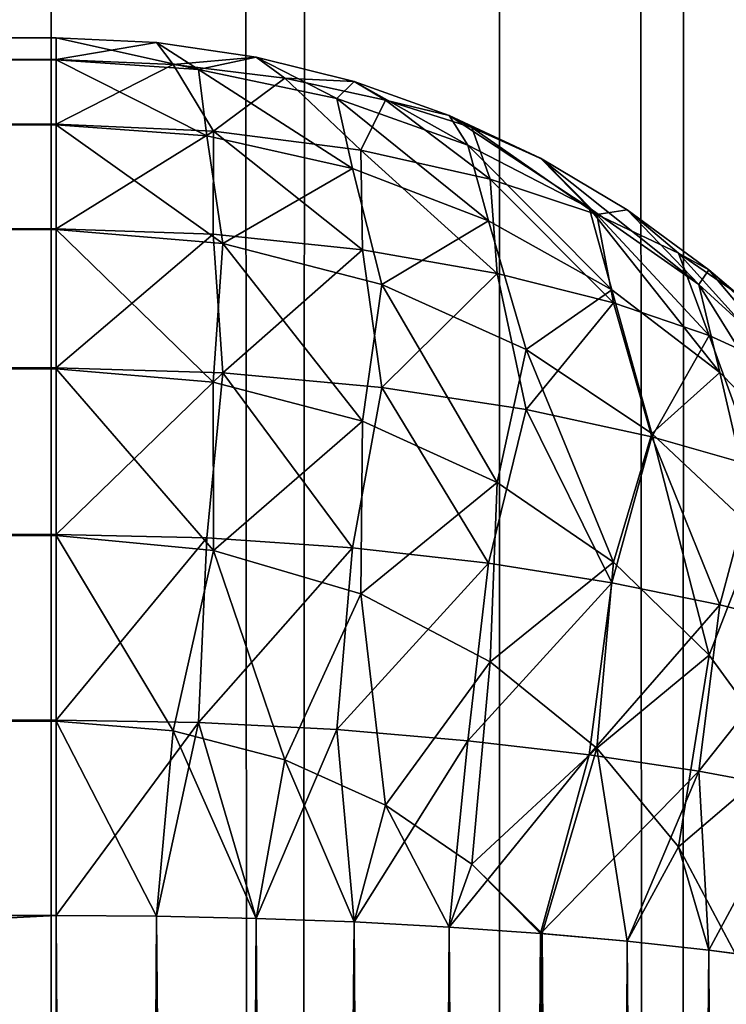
# Model space of a CAD drawing. Extents: x -265 to 265, y 0 to 1307.
# Tile 267 of 436: x 262.93 to 264.3, y 733.13 to 735.03. Entities that reach past the tile are written whole.
import ezdxf

# ---------------------------------------------------------------- set-up
doc = ezdxf.new("R2010")
doc.units = 0
doc.header["$LTSCALE"] = 65.185185
for name, color, linetype in [('174', 7, 'CONTINUOUS'), ('175', 7, 'CONTINUOUS'), ('179', 7, 'CONTINUOUS'), ('180', 7, 'CONTINUOUS'), ('181', 7, 'CONTINUOUS'), ('186', 7, 'CONTINUOUS'), ('187', 7, 'CONTINUOUS'), ('188', 7, 'CONTINUOUS'), ('191', 7, 'CONTINUOUS'), ('196', 7, 'CONTINUOUS'), ('39', 7, 'CONTINUOUS'), ('40', 7, 'CONTINUOUS')]:
    doc.layers.add(name, color=color, linetype=linetype)

msp = doc.modelspace()

# ---------------------------------------------------------------- linework, layer by layer
at = {"layer": '174', "color": 7, "linetype": 'CONTINUOUS'}
for points in [[(-263, 734.9574, 16.3217), (-263, 735, 16.7), (263, 734.9578, 16.3236), (-263, 734.9574, 16.3217)], [(263, 734.9578, 16.3236), (-263, 735, 16.7), (263, 735, 16.7), (263, 734.9578, 16.3236)], [(263, 734.8323, 15.9638), (-263, 734.9574, 16.3217), (263, 734.9578, 16.3236), (263, 734.8323, 15.9638)], [(-263, 734.8315, 15.9621), (-263, 734.9574, 16.3217), (263, 734.8323, 15.9638), (-263, 734.8315, 15.9621)], [(263, 734.6298, 15.641), (-263, 734.8315, 15.9621), (263, 734.8323, 15.9638), (263, 734.6298, 15.641)], [(-263, 734.6286, 15.6395), (-263, 734.8315, 15.9621), (263, 734.6298, 15.641), (-263, 734.6286, 15.6395)], [(263, 734.3605, 15.3714), (-263, 734.6286, 15.6395), (263, 734.6298, 15.641), (263, 734.3605, 15.3714)], [(-263, 734.359, 15.3702), (-263, 734.6286, 15.6395), (263, 734.3605, 15.3714), (-263, 734.359, 15.3702)], [(263, 734.0379, 15.1685), (-263, 734.359, 15.3702), (263, 734.3605, 15.3714), (263, 734.0379, 15.1685)], [(-263, 734.0362, 15.1677), (-263, 734.359, 15.3702), (263, 734.0379, 15.1685), (-263, 734.0362, 15.1677)], [(263, 733.6783, 15.0426), (-263, 734.0362, 15.1677), (263, 734.0379, 15.1685), (263, 733.6783, 15.0426)], [(-263, 733.6764, 15.0422), (-263, 734.0362, 15.1677), (263, 733.6783, 15.0426), (-263, 733.6764, 15.0422)], [(263, 733.3, 15), (-263, 733.6764, 15.0422), (263, 733.6783, 15.0426), (263, 733.3, 15)], [(-263, 733.3, 15), (-263, 733.6764, 15.0422), (263, 733.3, 15), (-263, 733.3, 15)]]:
    msp.add_3dface(points, dxfattribs=at)
at = {"layer": '175', "color": 7, "linetype": 'CONTINUOUS'}
for points in [[(-263, 733.3, 15), (263, 733.3, 15), (-263, 706.7, 15), (-263, 733.3, 15)], [(-263, 706.7, 15), (263, 733.3, 15), (263, 706.7, 15), (-263, 706.7, 15)]]:
    msp.add_3dface(points, dxfattribs=at)
at = {"layer": '179', "color": 7, "linetype": 'CONTINUOUS'}
for points in [[(-263, 706.7, 25), (263, 706.7, 25), (-263, 733.3, 25), (-263, 706.7, 25)], [(-263, 733.3, 25), (263, 706.7, 25), (263, 733.3, 25), (-263, 733.3, 25)]]:
    msp.add_3dface(points, dxfattribs=at)
at = {"layer": '180', "color": 7, "linetype": 'CONTINUOUS'}
for points in [[(-263, 735, 23.3), (-263, 734.9578, 23.6764), (263, 735, 23.3), (-263, 735, 23.3)], [(263, 735, 23.3), (-263, 734.9578, 23.6764), (263, 734.9574, 23.6783), (263, 735, 23.3)], [(-263, 734.9578, 23.6764), (-263, 734.8323, 24.0362), (263, 734.9574, 23.6783), (-263, 734.9578, 23.6764)], [(263, 734.9574, 23.6783), (-263, 734.8323, 24.0362), (263, 734.8315, 24.0379), (263, 734.9574, 23.6783)], [(-263, 734.8323, 24.0362), (-263, 734.6298, 24.359), (263, 734.8315, 24.0379), (-263, 734.8323, 24.0362)], [(263, 734.8315, 24.0379), (-263, 734.6298, 24.359), (263, 734.6286, 24.3605), (263, 734.8315, 24.0379)], [(-263, 734.6298, 24.359), (-263, 734.3605, 24.6286), (263, 734.6286, 24.3605), (-263, 734.6298, 24.359)], [(263, 734.6286, 24.3605), (-263, 734.3605, 24.6286), (263, 734.359, 24.6298), (263, 734.6286, 24.3605)], [(-263, 734.3605, 24.6286), (-263, 734.0379, 24.8315), (263, 734.359, 24.6298), (-263, 734.3605, 24.6286)], [(263, 734.359, 24.6298), (-263, 734.0379, 24.8315), (263, 734.0362, 24.8323), (263, 734.359, 24.6298)], [(-263, 734.0379, 24.8315), (-263, 733.6783, 24.9574), (263, 734.0362, 24.8323), (-263, 734.0379, 24.8315)], [(263, 734.0362, 24.8323), (-263, 733.6783, 24.9574), (263, 733.6764, 24.9578), (263, 734.0362, 24.8323)], [(-263, 733.6783, 24.9574), (-263, 733.3, 25), (263, 733.6764, 24.9578), (-263, 733.6783, 24.9574)], [(-263, 733.3, 25), (263, 733.3, 25), (263, 733.6764, 24.9578), (-263, 733.3, 25)]]:
    msp.add_3dface(points, dxfattribs=at)
at = {"layer": '181', "color": 7, "linetype": 'CONTINUOUS'}
for points in [[(263, 735, 16.7), (-263, 735, 16.7), (263, 735, 23.3), (263, 735, 16.7)], [(-263, 735, 16.7), (-263, 735, 23.3), (263, 735, 23.3), (-263, 735, 16.7)]]:
    msp.add_3dface(points, dxfattribs=at)
at = {"layer": '186', "color": 7, "linetype": 'CONTINUOUS'}
for points in [[(263, 733.3, 25), (263, 706.7, 25), (263.1946, 706.7014, 24.9905), (263, 733.3, 25)], [(263, 733.3, 25), (263.1946, 706.7014, 24.9905), (263.1946, 733.2986, 24.9905), (263, 733.3, 25)], [(263.1946, 706.7014, 24.9905), (263.3875, 706.7057, 24.9621), (263.1946, 733.2986, 24.9905), (263.1946, 706.7014, 24.9905)], [(263.1946, 733.2986, 24.9905), (263.3875, 706.7057, 24.9621), (263.3875, 733.2943, 24.9621), (263.1946, 733.2986, 24.9905)], [(263.3875, 706.7057, 24.9621), (263.5768, 706.7127, 24.915), (263.3875, 733.2943, 24.9621), (263.3875, 706.7057, 24.9621)], [(263.3875, 733.2943, 24.9621), (263.5768, 706.7127, 24.915), (263.5768, 733.2873, 24.915), (263.3875, 733.2943, 24.9621)], [(263.5768, 706.7127, 24.915), (263.7608, 706.7226, 24.8496), (263.5768, 733.2873, 24.915), (263.5768, 706.7127, 24.915)], [(263.5768, 733.2873, 24.915), (263.7608, 706.7226, 24.8496), (263.7608, 733.2774, 24.8496), (263.5768, 733.2873, 24.915)], [(263.7608, 706.7226, 24.8496), (263.9377, 706.735, 24.7666), (263.7608, 733.2774, 24.8496), (263.7608, 706.7226, 24.8496)], [(263.7608, 733.2774, 24.8496), (263.9377, 706.735, 24.7666), (263.9377, 733.265, 24.7666), (263.7608, 733.2774, 24.8496)], [(263.9377, 706.735, 24.7666), (264.1058, 706.75, 24.6665), (263.9377, 733.265, 24.7666), (263.9377, 706.735, 24.7666)], [(263.9377, 733.265, 24.7666), (264.1058, 706.75, 24.6665), (263.9409, 733.2647, 24.7649), (263.9377, 733.265, 24.7666)], [(263.9409, 733.2647, 24.7649), (264.1058, 706.75, 24.6665), (264.1058, 733.25, 24.6665), (263.9409, 733.2647, 24.7649)], [(264.1058, 706.75, 24.6665), (264.2635, 706.7674, 24.5503), (264.1058, 733.25, 24.6665), (264.1058, 706.75, 24.6665)], [(264.1058, 733.25, 24.6665), (264.2635, 706.7674, 24.5503), (264.2635, 733.2325, 24.5503), (264.1058, 733.25, 24.6665)], [(264.2635, 706.7674, 24.5503), (264.4093, 706.7871, 24.4191), (264.2635, 733.2325, 24.5503), (264.2635, 706.7674, 24.5503)], [(264.2635, 733.2325, 24.5503), (264.4093, 706.7871, 24.4191), (264.3149, 733.2261, 24.507), (264.2635, 733.2325, 24.5503)]]:
    msp.add_3dface(points, dxfattribs=at)
at = {"layer": '187', "color": 7, "linetype": 'CONTINUOUS'}
for points in [[(263, 735, 16.7), (263, 735, 23.3), (263.1946, 734.9905, 23.2986), (263, 735, 16.7)], [(263.1946, 734.9905, 16.7014), (263, 735, 16.7), (263.1946, 734.9905, 23.2986), (263.1946, 734.9905, 16.7014)], [(263.3875, 734.9621, 16.7057), (263.1946, 734.9905, 16.7014), (263.3875, 734.9621, 23.2943), (263.3875, 734.9621, 16.7057)], [(263.3875, 734.9621, 23.2943), (263.1946, 734.9905, 16.7014), (263.1946, 734.9905, 23.2986), (263.3875, 734.9621, 23.2943)], [(263.5768, 734.915, 16.7127), (263.3875, 734.9621, 16.7057), (263.5768, 734.915, 23.2873), (263.5768, 734.915, 16.7127)], [(263.5768, 734.915, 23.2873), (263.3875, 734.9621, 16.7057), (263.3875, 734.9621, 23.2943), (263.5768, 734.915, 23.2873)], [(263.7608, 734.8496, 16.7226), (263.5768, 734.915, 16.7127), (263.7608, 734.8496, 23.2774), (263.7608, 734.8496, 16.7226)], [(263.7608, 734.8496, 23.2774), (263.5768, 734.915, 16.7127), (263.5768, 734.915, 23.2873), (263.7608, 734.8496, 23.2774)], [(263.9377, 734.7666, 16.735), (263.7608, 734.8496, 16.7226), (263.9377, 734.7666, 23.265), (263.9377, 734.7666, 16.735)], [(263.9377, 734.7666, 23.265), (263.7608, 734.8496, 16.7226), (263.7608, 734.8496, 23.2774), (263.9377, 734.7666, 23.265)], [(263.9409, 734.7649, 16.7353), (263.9377, 734.7666, 16.735), (264.1058, 734.6665, 23.25), (263.9409, 734.7649, 16.7353)], [(264.1058, 734.6665, 23.25), (263.9377, 734.7666, 16.735), (263.9377, 734.7666, 23.265), (264.1058, 734.6665, 23.25)], [(264.1058, 734.6665, 16.75), (263.9409, 734.7649, 16.7353), (264.1058, 734.6665, 23.25), (264.1058, 734.6665, 16.75)], [(264.2635, 734.5503, 16.7675), (264.1058, 734.6665, 16.75), (264.2635, 734.5503, 23.2326), (264.2635, 734.5503, 16.7675)], [(264.2635, 734.5503, 23.2326), (264.1058, 734.6665, 16.75), (264.1058, 734.6665, 23.25), (264.2635, 734.5503, 23.2326)], [(264.3149, 734.507, 16.7739), (264.2635, 734.5503, 16.7675), (264.4093, 734.4191, 23.2129), (264.3149, 734.507, 16.7739)], [(264.4093, 734.4191, 23.2129), (264.2635, 734.5503, 16.7675), (264.2635, 734.5503, 23.2326), (264.4093, 734.4191, 23.2129)]]:
    msp.add_3dface(points, dxfattribs=at)
at = {"layer": '188', "color": 7, "linetype": 'CONTINUOUS'}
for points in [[(263, 706.7, 15), (263, 733.3, 15), (263.1946, 733.2986, 15.0095), (263, 706.7, 15)], [(263.1946, 706.7014, 15.0095), (263, 706.7, 15), (263.1946, 733.2986, 15.0095), (263.1946, 706.7014, 15.0095)], [(263.3875, 733.2943, 15.0379), (263.1946, 706.7014, 15.0095), (263.1946, 733.2986, 15.0095), (263.3875, 733.2943, 15.0379)], [(263.3875, 706.7057, 15.0379), (263.1946, 706.7014, 15.0095), (263.3875, 733.2943, 15.0379), (263.3875, 706.7057, 15.0379)], [(263.5768, 733.2873, 15.085), (263.3875, 706.7057, 15.0379), (263.3875, 733.2943, 15.0379), (263.5768, 733.2873, 15.085)], [(263.5768, 706.7127, 15.085), (263.3875, 706.7057, 15.0379), (263.5768, 733.2873, 15.085), (263.5768, 706.7127, 15.085)], [(263.7608, 733.2774, 15.1504), (263.5768, 706.7127, 15.085), (263.5768, 733.2873, 15.085), (263.7608, 733.2774, 15.1504)], [(263.7608, 706.7226, 15.1504), (263.5768, 706.7127, 15.085), (263.7608, 733.2774, 15.1504), (263.7608, 706.7226, 15.1504)], [(263.9377, 733.265, 15.2334), (263.7608, 706.7226, 15.1504), (263.7608, 733.2774, 15.1504), (263.9377, 733.265, 15.2334)], [(263.9377, 706.735, 15.2334), (263.7608, 706.7226, 15.1504), (263.9377, 733.265, 15.2334), (263.9377, 706.735, 15.2334)], [(264.1058, 733.25, 15.3335), (263.9377, 706.735, 15.2334), (263.9377, 733.265, 15.2334), (264.1058, 733.25, 15.3335)], [(263.9409, 706.7353, 15.2351), (263.9377, 706.735, 15.2334), (264.1058, 733.25, 15.3335), (263.9409, 706.7353, 15.2351)], [(264.1058, 706.75, 15.3335), (263.9409, 706.7353, 15.2351), (264.1058, 733.25, 15.3335), (264.1058, 706.75, 15.3335)], [(264.2635, 733.2326, 15.4497), (264.1058, 706.75, 15.3335), (264.1058, 733.25, 15.3335), (264.2635, 733.2326, 15.4497)], [(264.2635, 706.7675, 15.4497), (264.1058, 706.75, 15.3335), (264.2635, 733.2326, 15.4497), (264.2635, 706.7675, 15.4497)], [(264.4093, 733.2129, 15.5809), (264.2635, 706.7675, 15.4497), (264.2635, 733.2326, 15.4497), (264.4093, 733.2129, 15.5809)], [(264.3149, 706.7739, 15.493), (264.2635, 706.7675, 15.4497), (264.4093, 733.2129, 15.5809), (264.3149, 706.7739, 15.493)]]:
    msp.add_3dface(points, dxfattribs=at)
at = {"layer": '191', "color": 7, "linetype": 'CONTINUOUS'}
for points in [[(263, 734.9578, 16.3236), (263, 735, 16.7), (263.1946, 734.9905, 16.7014), (263, 734.9578, 16.3236)], [(263, 734.9578, 16.3236), (263.1946, 734.9905, 16.7014), (263.227, 734.9485, 16.3426), (263, 734.9578, 16.3236)], [(263.1946, 734.9905, 16.7014), (263.3875, 734.9621, 16.7057), (263.227, 734.9485, 16.3426), (263.1946, 734.9905, 16.7014)], [(263, 734.8323, 15.9638), (263, 734.9578, 16.3236), (263.227, 734.9485, 16.3426), (263, 734.8323, 15.9638)], [(263.3046, 734.8193, 15.993), (263, 734.8323, 15.9638), (263.227, 734.9485, 16.3426), (263.3046, 734.8193, 15.993)], [(263.3875, 734.9621, 16.7057), (263.4428, 734.9214, 16.3983), (263.227, 734.9485, 16.3426), (263.3875, 734.9621, 16.7057)], [(263.4428, 734.9214, 16.3983), (263.3046, 734.8193, 15.993), (263.227, 734.9485, 16.3426), (263.4428, 734.9214, 16.3983)], [(263.3875, 734.9621, 16.7057), (263.5768, 734.915, 16.7127), (263.4428, 734.9214, 16.3983), (263.3875, 734.9621, 16.7057)], [(263.5898, 734.7823, 16.0774), (263.3046, 734.8193, 15.993), (263.4428, 734.9214, 16.3983), (263.5898, 734.7823, 16.0774)], [(263.5768, 734.915, 16.7127), (263.6378, 734.8794, 16.4864), (263.4428, 734.9214, 16.3983), (263.5768, 734.915, 16.7127)], [(263.6378, 734.8794, 16.4864), (263.5898, 734.7823, 16.0774), (263.4428, 734.9214, 16.3983), (263.6378, 734.8794, 16.4864)], [(263.5768, 734.915, 16.7127), (263.7608, 734.8496, 16.7226), (263.6378, 734.8794, 16.4864), (263.5768, 734.915, 16.7127)], [(263.8404, 734.7263, 16.2088), (263.5898, 734.7823, 16.0774), (263.6378, 734.8794, 16.4864), (263.8404, 734.7263, 16.2088)], [(263.7608, 734.8496, 16.7226), (263.8052, 734.8259, 16.6009), (263.6378, 734.8794, 16.4864), (263.7608, 734.8496, 16.7226)], [(263.8052, 734.8259, 16.6009), (263.8404, 734.7263, 16.2088), (263.6378, 734.8794, 16.4864), (263.8052, 734.8259, 16.6009)], [(263.7608, 734.8496, 16.7226), (263.9377, 734.7666, 16.735), (263.8052, 734.8259, 16.6009), (263.7608, 734.8496, 16.7226)], [(263, 734.6298, 15.641), (263, 734.8323, 15.9638), (263.3046, 734.8193, 15.993), (263, 734.6298, 15.641)], [(263.3041, 734.6193, 15.6669), (263, 734.6298, 15.641), (263.3046, 734.8193, 15.993), (263.3041, 734.6193, 15.6669)], [(263.5931, 734.5893, 15.7425), (263.3041, 734.6193, 15.6669), (263.3046, 734.8193, 15.993), (263.5931, 734.5893, 15.7425)], [(263.5898, 734.7823, 16.0774), (263.5931, 734.5893, 15.7425), (263.3046, 734.8193, 15.993), (263.5898, 734.7823, 16.0774)], [(263.9377, 734.7666, 16.735), (263.9409, 734.7649, 16.7353), (263.8052, 734.8259, 16.6009), (263.9377, 734.7666, 16.735)], [(263.9409, 734.7649, 16.7353), (264.0467, 734.6579, 16.3759), (263.8052, 734.8259, 16.6009), (263.9409, 734.7649, 16.7353)], [(264.0467, 734.6579, 16.3759), (263.8404, 734.7263, 16.2088), (263.8052, 734.8259, 16.6009), (264.0467, 734.6579, 16.3759)], [(263.8542, 734.5434, 15.8615), (263.5931, 734.5893, 15.7425), (263.5898, 734.7823, 16.0774), (263.8542, 734.5434, 15.8615)], [(263.8404, 734.7263, 16.2088), (263.8542, 734.5434, 15.8615), (263.5898, 734.7823, 16.0774), (263.8404, 734.7263, 16.2088)], [(263.9409, 734.7649, 16.7353), (264.1058, 734.6665, 16.75), (264.0467, 734.6579, 16.3759), (263.9409, 734.7649, 16.7353)], [(264.0794, 734.4865, 16.0156), (263.8542, 734.5434, 15.8615), (263.8404, 734.7263, 16.2088), (264.0794, 734.4865, 16.0156)], [(264.0467, 734.6579, 16.3759), (264.0794, 734.4865, 16.0156), (263.8404, 734.7263, 16.2088), (264.0467, 734.6579, 16.3759)], [(264.1058, 734.6665, 16.75), (264.205, 734.583, 16.5673), (264.0467, 734.6579, 16.3759), (264.1058, 734.6665, 16.75)], [(264.1058, 734.6665, 16.75), (264.2635, 734.5503, 16.7675), (264.205, 734.583, 16.5673), (264.1058, 734.6665, 16.75)], [(264.2643, 734.4232, 16.1958), (264.0794, 734.4865, 16.0156), (264.0467, 734.6579, 16.3759), (264.2643, 734.4232, 16.1958)], [(264.205, 734.583, 16.5673), (264.2643, 734.4232, 16.1958), (264.0467, 734.6579, 16.3759), (264.205, 734.583, 16.5673)], [(263, 734.3605, 15.3714), (263, 734.6298, 15.641), (263.3041, 734.6193, 15.6669), (263, 734.3605, 15.3714)], [(263.323, 734.3507, 15.3987), (263, 734.3605, 15.3714), (263.3041, 734.6193, 15.6669), (263.323, 734.3507, 15.3987)], [(263.5931, 734.5893, 15.7425), (263.323, 734.3507, 15.3987), (263.3041, 734.6193, 15.6669), (263.5931, 734.5893, 15.7425)], [(263.6306, 734.3225, 15.4782), (263.323, 734.3507, 15.3987), (263.5931, 734.5893, 15.7425), (263.6306, 734.3225, 15.4782)], [(263.8542, 734.5434, 15.8615), (263.6306, 734.3225, 15.4782), (263.5931, 734.5893, 15.7425), (263.8542, 734.5434, 15.8615)], [(264.2635, 734.5503, 16.7675), (264.3149, 734.507, 16.7739), (264.205, 734.583, 16.5673), (264.2635, 734.5503, 16.7675)], [(264.3149, 734.507, 16.7739), (264.4082, 734.3573, 16.3936), (264.205, 734.583, 16.5673), (264.3149, 734.507, 16.7739)], [(264.4082, 734.3573, 16.3936), (264.2643, 734.4232, 16.1958), (264.205, 734.583, 16.5673), (264.4082, 734.3573, 16.3936)], [(263.9102, 734.2798, 15.6036), (263.6306, 734.3225, 15.4782), (263.8542, 734.5434, 15.8615), (263.9102, 734.2798, 15.6036)], [(264.0794, 734.4865, 16.0156), (263.9102, 734.2798, 15.6036), (263.8542, 734.5434, 15.8615), (264.0794, 734.4865, 16.0156)], [(264.1535, 734.2272, 15.7664), (263.9102, 734.2798, 15.6036), (264.0794, 734.4865, 16.0156), (264.1535, 734.2272, 15.7664)], [(264.2643, 734.4232, 16.1958), (264.1535, 734.2272, 15.7664), (264.0794, 734.4865, 16.0156), (264.2643, 734.4232, 16.1958)], [(264.3566, 734.1689, 15.9576), (264.1535, 734.2272, 15.7664), (264.2643, 734.4232, 16.1958), (264.3566, 734.1689, 15.9576)], [(264.4082, 734.3573, 16.3936), (264.3566, 734.1689, 15.9576), (264.2643, 734.4232, 16.1958), (264.4082, 734.3573, 16.3936)], [(263, 734.0379, 15.1685), (263, 734.3605, 15.3714), (263.323, 734.3507, 15.3987), (263, 734.0379, 15.1685)], [(263.2922, 734.0312, 15.19), (263, 734.0379, 15.1685), (263.323, 734.3507, 15.3987), (263.2922, 734.0312, 15.19)], [(263.5741, 734.0119, 15.2532), (263.2922, 734.0312, 15.19), (263.323, 734.3507, 15.3987), (263.5741, 734.0119, 15.2532)], [(263.6306, 734.3225, 15.4782), (263.5741, 734.0119, 15.2532), (263.323, 734.3507, 15.3987), (263.6306, 734.3225, 15.4782)], [(263.8373, 733.982, 15.3543), (263.5741, 734.0119, 15.2532), (263.6306, 734.3225, 15.4782), (263.8373, 733.982, 15.3543)], [(263.9102, 734.2798, 15.6036), (263.8373, 733.982, 15.3543), (263.6306, 734.3225, 15.4782), (263.9102, 734.2798, 15.6036)], [(264.0756, 733.9443, 15.488), (263.8373, 733.982, 15.3543), (263.9102, 734.2798, 15.6036), (264.0756, 733.9443, 15.488)], [(264.1535, 734.2272, 15.7664), (264.0756, 733.9443, 15.488), (263.9102, 734.2798, 15.6036), (264.1535, 734.2272, 15.7664)], [(264.285, 733.9016, 15.6486), (264.0756, 733.9443, 15.488), (264.1535, 734.2272, 15.7664), (264.285, 733.9016, 15.6486)], [(264.3566, 734.1689, 15.9576), (264.285, 733.9016, 15.6486), (264.1535, 734.2272, 15.7664), (264.3566, 734.1689, 15.9576)], [(264.4638, 733.8561, 15.8308), (264.285, 733.9016, 15.6486), (264.3566, 734.1689, 15.9576), (264.4638, 733.8561, 15.8308)], [(263, 733.6783, 15.0426), (263, 734.0379, 15.1685), (263.2922, 734.0312, 15.19), (263, 733.6783, 15.0426)], [(263.2755, 733.6736, 15.0616), (263, 733.6783, 15.0426), (263.2922, 734.0312, 15.19), (263.2755, 733.6736, 15.0616)], [(263.5741, 734.0119, 15.2532), (263.2755, 733.6736, 15.0616), (263.2922, 734.0312, 15.19), (263.5741, 734.0119, 15.2532)], [(263.5435, 733.6599, 15.1176), (263.2755, 733.6736, 15.0616), (263.5741, 734.0119, 15.2532), (263.5435, 733.6599, 15.1176)], [(263.8373, 733.982, 15.3543), (263.5435, 733.6599, 15.1176), (263.5741, 734.0119, 15.2532), (263.8373, 733.982, 15.3543)], [(263.7974, 733.6385, 15.2081), (263.5435, 733.6599, 15.1176), (263.8373, 733.982, 15.3543), (263.7974, 733.6385, 15.2081)], [(264.0756, 733.9443, 15.488), (263.7974, 733.6385, 15.2081), (263.8373, 733.982, 15.3543), (264.0756, 733.9443, 15.488)], [(264.0322, 733.6112, 15.3295), (263.7974, 733.6385, 15.2081), (264.0756, 733.9443, 15.488), (264.0322, 733.6112, 15.3295)], [(264.285, 733.9016, 15.6486), (264.0322, 733.6112, 15.3295), (264.0756, 733.9443, 15.488), (264.285, 733.9016, 15.6486)], [(264.2443, 733.5794, 15.4779), (264.0322, 733.6112, 15.3295), (264.285, 733.9016, 15.6486), (264.2443, 733.5794, 15.4779)], [(264.4638, 733.8561, 15.8308), (264.2443, 733.5794, 15.4779), (264.285, 733.9016, 15.6486), (264.4638, 733.8561, 15.8308)], [(264.4315, 733.5446, 15.6491), (264.2443, 733.5794, 15.4779), (264.4638, 733.8561, 15.8308), (264.4315, 733.5446, 15.6491)], [(263, 733.3, 15), (263, 733.6783, 15.0426), (263.2755, 733.6736, 15.0616), (263, 733.3, 15)], [(263.1946, 733.2986, 15.0095), (263, 733.3, 15), (263.2755, 733.6736, 15.0616), (263.1946, 733.2986, 15.0095)], [(263.3875, 733.2943, 15.0379), (263.1946, 733.2986, 15.0095), (263.2755, 733.6736, 15.0616), (263.3875, 733.2943, 15.0379)], [(263.5435, 733.6599, 15.1176), (263.3875, 733.2943, 15.0379), (263.2755, 733.6736, 15.0616), (263.5435, 733.6599, 15.1176)], [(263.5768, 733.2873, 15.085), (263.3875, 733.2943, 15.0379), (263.5435, 733.6599, 15.1176), (263.5768, 733.2873, 15.085)], [(263.7974, 733.6385, 15.2081), (263.5768, 733.2873, 15.085), (263.5435, 733.6599, 15.1176), (263.7974, 733.6385, 15.2081)], [(263.7608, 733.2774, 15.1504), (263.5768, 733.2873, 15.085), (263.7974, 733.6385, 15.2081), (263.7608, 733.2774, 15.1504)], [(264.0322, 733.6112, 15.3295), (263.7608, 733.2774, 15.1504), (263.7974, 733.6385, 15.2081), (264.0322, 733.6112, 15.3295)], [(263.9377, 733.265, 15.2334), (263.7608, 733.2774, 15.1504), (264.0322, 733.6112, 15.3295), (263.9377, 733.265, 15.2334)], [(264.2443, 733.5794, 15.4779), (263.9377, 733.265, 15.2334), (264.0322, 733.6112, 15.3295), (264.2443, 733.5794, 15.4779)], [(264.1058, 733.25, 15.3335), (263.9377, 733.265, 15.2334), (264.2443, 733.5794, 15.4779), (264.1058, 733.25, 15.3335)], [(264.2635, 733.2326, 15.4497), (264.1058, 733.25, 15.3335), (264.2443, 733.5794, 15.4779), (264.2635, 733.2326, 15.4497)], [(264.4315, 733.5446, 15.6491), (264.2635, 733.2326, 15.4497), (264.2443, 733.5794, 15.4779), (264.4315, 733.5446, 15.6491)], [(264.4093, 733.2129, 15.5809), (264.2635, 733.2326, 15.4497), (264.4315, 733.5446, 15.6491), (264.4093, 733.2129, 15.5809)]]:
    msp.add_3dface(points, dxfattribs=at)
at = {"layer": '196', "color": 7, "linetype": 'CONTINUOUS'}
for points in [[(263, 735, 23.3), (263, 734.9574, 23.6783), (263.2755, 734.9384, 23.6736), (263, 735, 23.3)], [(263.1946, 734.9905, 23.2986), (263, 735, 23.3), (263.2755, 734.9384, 23.6736), (263.1946, 734.9905, 23.2986)], [(263.3875, 734.9621, 23.2943), (263.1946, 734.9905, 23.2986), (263.2755, 734.9384, 23.6736), (263.3875, 734.9621, 23.2943)], [(263, 734.9574, 23.6783), (263, 734.8315, 24.0379), (263.2922, 734.81, 24.0312), (263, 734.9574, 23.6783)], [(263.2755, 734.9384, 23.6736), (263, 734.9574, 23.6783), (263.2922, 734.81, 24.0312), (263.2755, 734.9384, 23.6736)], [(263.5435, 734.8824, 23.6599), (263.3875, 734.9621, 23.2943), (263.2755, 734.9384, 23.6736), (263.5435, 734.8824, 23.6599)], [(263.5768, 734.915, 23.2873), (263.3875, 734.9621, 23.2943), (263.5435, 734.8824, 23.6599), (263.5768, 734.915, 23.2873)], [(263.5435, 734.8824, 23.6599), (263.2755, 734.9384, 23.6736), (263.5741, 734.7468, 24.0119), (263.5435, 734.8824, 23.6599)], [(263.5741, 734.7468, 24.0119), (263.2755, 734.9384, 23.6736), (263.2922, 734.81, 24.0312), (263.5741, 734.7468, 24.0119)], [(263.7974, 734.7919, 23.6385), (263.5768, 734.915, 23.2873), (263.5435, 734.8824, 23.6599), (263.7974, 734.7919, 23.6385)], [(263.7608, 734.8496, 23.2774), (263.5768, 734.915, 23.2873), (263.7974, 734.7919, 23.6385), (263.7608, 734.8496, 23.2774)], [(263.7974, 734.7919, 23.6385), (263.5435, 734.8824, 23.6599), (263.8373, 734.6457, 23.982), (263.7974, 734.7919, 23.6385)], [(263.8373, 734.6457, 23.982), (263.5435, 734.8824, 23.6599), (263.5741, 734.7468, 24.0119), (263.8373, 734.6457, 23.982)], [(263.9377, 734.7666, 23.265), (263.7608, 734.8496, 23.2774), (264.0322, 734.6705, 23.6112), (263.9377, 734.7666, 23.265)], [(264.0322, 734.6705, 23.6112), (263.7608, 734.8496, 23.2774), (263.7974, 734.7919, 23.6385), (264.0322, 734.6705, 23.6112)], [(263, 734.8315, 24.0379), (263, 734.6286, 24.3605), (263.323, 734.6013, 24.3507), (263, 734.8315, 24.0379)], [(263.2922, 734.81, 24.0312), (263, 734.8315, 24.0379), (263.323, 734.6013, 24.3507), (263.2922, 734.81, 24.0312)], [(263.5741, 734.7468, 24.0119), (263.2922, 734.81, 24.0312), (263.323, 734.6013, 24.3507), (263.5741, 734.7468, 24.0119)], [(264.0322, 734.6705, 23.6112), (263.7974, 734.7919, 23.6385), (264.0756, 734.512, 23.9443), (264.0322, 734.6705, 23.6112)], [(264.0756, 734.512, 23.9443), (263.7974, 734.7919, 23.6385), (263.8373, 734.6457, 23.982), (264.0756, 734.512, 23.9443)], [(264.1058, 734.6665, 23.25), (263.9377, 734.7666, 23.265), (264.2443, 734.5221, 23.5794), (264.1058, 734.6665, 23.25)], [(264.2443, 734.5221, 23.5794), (263.9377, 734.7666, 23.265), (264.0322, 734.6705, 23.6112), (264.2443, 734.5221, 23.5794)], [(263.6306, 734.5218, 24.3225), (263.5741, 734.7468, 24.0119), (263.323, 734.6013, 24.3507), (263.6306, 734.5218, 24.3225)], [(263.8373, 734.6457, 23.982), (263.5741, 734.7468, 24.0119), (263.6306, 734.5218, 24.3225), (263.8373, 734.6457, 23.982)], [(264.2443, 734.5221, 23.5794), (264.0322, 734.6705, 23.6112), (264.285, 734.3514, 23.9016), (264.2443, 734.5221, 23.5794)], [(264.285, 734.3514, 23.9016), (264.0322, 734.6705, 23.6112), (264.0756, 734.512, 23.9443), (264.285, 734.3514, 23.9016)], [(264.2635, 734.5503, 23.2326), (264.1058, 734.6665, 23.25), (264.2443, 734.5221, 23.5794), (264.2635, 734.5503, 23.2326)], [(263.9102, 734.3964, 24.2798), (263.8373, 734.6457, 23.982), (263.6306, 734.5218, 24.3225), (263.9102, 734.3964, 24.2798)], [(264.0756, 734.512, 23.9443), (263.8373, 734.6457, 23.982), (263.9102, 734.3964, 24.2798), (264.0756, 734.512, 23.9443)], [(263, 734.6286, 24.3605), (263, 734.359, 24.6298), (263.3041, 734.3331, 24.6193), (263, 734.6286, 24.3605)], [(263.323, 734.6013, 24.3507), (263, 734.6286, 24.3605), (263.3041, 734.3331, 24.6193), (263.323, 734.6013, 24.3507)], [(263.5931, 734.2575, 24.5893), (263.323, 734.6013, 24.3507), (263.3041, 734.3331, 24.6193), (263.5931, 734.2575, 24.5893)], [(263.6306, 734.5218, 24.3225), (263.323, 734.6013, 24.3507), (263.5931, 734.2575, 24.5893), (263.6306, 734.5218, 24.3225)], [(264.4315, 734.3509, 23.5446), (264.2635, 734.5503, 23.2326), (264.2443, 734.5221, 23.5794), (264.4315, 734.3509, 23.5446)], [(264.4093, 734.4191, 23.2129), (264.2635, 734.5503, 23.2326), (264.4315, 734.3509, 23.5446), (264.4093, 734.4191, 23.2129)], [(263.8542, 734.1385, 24.5434), (263.6306, 734.5218, 24.3225), (263.5931, 734.2575, 24.5893), (263.8542, 734.1385, 24.5434)], [(263.9102, 734.3964, 24.2798), (263.6306, 734.5218, 24.3225), (263.8542, 734.1385, 24.5434), (263.9102, 734.3964, 24.2798)], [(264.1535, 734.2336, 24.2272), (264.0756, 734.512, 23.9443), (263.9102, 734.3964, 24.2798), (264.1535, 734.2336, 24.2272)], [(264.285, 734.3514, 23.9016), (264.0756, 734.512, 23.9443), (264.1535, 734.2336, 24.2272), (264.285, 734.3514, 23.9016)], [(264.4315, 734.3509, 23.5446), (264.2443, 734.5221, 23.5794), (264.4638, 734.1692, 23.8561), (264.4315, 734.3509, 23.5446)], [(264.4638, 734.1692, 23.8561), (264.2443, 734.5221, 23.5794), (264.285, 734.3514, 23.9016), (264.4638, 734.1692, 23.8561)], [(264.0794, 733.9844, 24.4865), (263.9102, 734.3964, 24.2798), (263.8542, 734.1385, 24.5434), (264.0794, 733.9844, 24.4865)], [(264.1535, 734.2336, 24.2272), (263.9102, 734.3964, 24.2798), (264.0794, 733.9844, 24.4865), (264.1535, 734.2336, 24.2272)], [(263, 734.359, 24.6298), (263, 734.0362, 24.8323), (263.3046, 734.007, 24.8193), (263, 734.359, 24.6298)], [(263.3041, 734.3331, 24.6193), (263, 734.359, 24.6298), (263.3046, 734.007, 24.8193), (263.3041, 734.3331, 24.6193)], [(264.3566, 734.0424, 24.1689), (264.285, 734.3514, 23.9016), (264.1535, 734.2336, 24.2272), (264.3566, 734.0424, 24.1689)], [(264.4638, 734.1692, 23.8561), (264.285, 734.3514, 23.9016), (264.3566, 734.0424, 24.1689), (264.4638, 734.1692, 23.8561)], [(263.5931, 734.2575, 24.5893), (263.3041, 734.3331, 24.6193), (263.3046, 734.007, 24.8193), (263.5931, 734.2575, 24.5893)], [(263.5898, 733.9226, 24.7823), (263.5931, 734.2575, 24.5893), (263.3046, 734.007, 24.8193), (263.5898, 733.9226, 24.7823)], [(263.8542, 734.1385, 24.5434), (263.5931, 734.2575, 24.5893), (263.5898, 733.9226, 24.7823), (263.8542, 734.1385, 24.5434)], [(264.2643, 733.8042, 24.4232), (264.1535, 734.2336, 24.2272), (264.0794, 733.9844, 24.4865), (264.2643, 733.8042, 24.4232)], [(264.3566, 734.0424, 24.1689), (264.1535, 734.2336, 24.2272), (264.2643, 733.8042, 24.4232), (264.3566, 734.0424, 24.1689)], [(263.8404, 733.7912, 24.7263), (263.8542, 734.1385, 24.5434), (263.5898, 733.9226, 24.7823), (263.8404, 733.7912, 24.7263)], [(264.0794, 733.9844, 24.4865), (263.8542, 734.1385, 24.5434), (263.8404, 733.7912, 24.7263), (264.0794, 733.9844, 24.4865)], [(263, 734.0362, 24.8323), (263, 733.6764, 24.9578), (263.227, 733.6574, 24.9485), (263, 734.0362, 24.8323)], [(263.3046, 734.007, 24.8193), (263, 734.0362, 24.8323), (263.227, 733.6574, 24.9485), (263.3046, 734.007, 24.8193)], [(264.4082, 733.6064, 24.3573), (264.3566, 734.0424, 24.1689), (264.2643, 733.8042, 24.4232), (264.4082, 733.6064, 24.3573)], [(263.4428, 733.6017, 24.9214), (263.3046, 734.007, 24.8193), (263.227, 733.6574, 24.9485), (263.4428, 733.6017, 24.9214)], [(263.5898, 733.9226, 24.7823), (263.3046, 734.007, 24.8193), (263.4428, 733.6017, 24.9214), (263.5898, 733.9226, 24.7823)], [(264.0467, 733.6241, 24.6579), (264.0794, 733.9844, 24.4865), (263.8404, 733.7912, 24.7263), (264.0467, 733.6241, 24.6579)], [(264.2643, 733.8042, 24.4232), (264.0794, 733.9844, 24.4865), (264.0467, 733.6241, 24.6579), (264.2643, 733.8042, 24.4232)], [(263.6378, 733.5136, 24.8794), (263.5898, 733.9226, 24.7823), (263.4428, 733.6017, 24.9214), (263.6378, 733.5136, 24.8794)], [(263.8404, 733.7912, 24.7263), (263.5898, 733.9226, 24.7823), (263.6378, 733.5136, 24.8794), (263.8404, 733.7912, 24.7263)], [(264.205, 733.4327, 24.583), (264.2643, 733.8042, 24.4232), (264.0467, 733.6241, 24.6579), (264.205, 733.4327, 24.583)], [(264.4082, 733.6064, 24.3573), (264.2643, 733.8042, 24.4232), (264.205, 733.4327, 24.583), (264.4082, 733.6064, 24.3573)], [(263.8052, 733.3991, 24.8259), (263.8404, 733.7912, 24.7263), (263.6378, 733.5136, 24.8794), (263.8052, 733.3991, 24.8259)], [(264.0467, 733.6241, 24.6579), (263.8404, 733.7912, 24.7263), (263.8052, 733.3991, 24.8259), (264.0467, 733.6241, 24.6579)], [(263, 733.6764, 24.9578), (263, 733.3, 25), (263.1946, 733.2986, 24.9905), (263, 733.6764, 24.9578)], [(263, 733.6764, 24.9578), (263.1946, 733.2986, 24.9905), (263.227, 733.6574, 24.9485), (263, 733.6764, 24.9578)], [(263.1946, 733.2986, 24.9905), (263.3875, 733.2943, 24.9621), (263.227, 733.6574, 24.9485), (263.1946, 733.2986, 24.9905)], [(263.3875, 733.2943, 24.9621), (263.4428, 733.6017, 24.9214), (263.227, 733.6574, 24.9485), (263.3875, 733.2943, 24.9621)], [(263.9409, 733.2647, 24.7649), (264.0467, 733.6241, 24.6579), (263.8052, 733.3991, 24.8259), (263.9409, 733.2647, 24.7649)], [(263.9409, 733.2647, 24.7649), (264.1058, 733.25, 24.6665), (264.0467, 733.6241, 24.6579), (263.9409, 733.2647, 24.7649)], [(264.1058, 733.25, 24.6665), (264.205, 733.4327, 24.583), (264.0467, 733.6241, 24.6579), (264.1058, 733.25, 24.6665)], [(263.3875, 733.2943, 24.9621), (263.5768, 733.2873, 24.915), (263.4428, 733.6017, 24.9214), (263.3875, 733.2943, 24.9621)], [(263.5768, 733.2873, 24.915), (263.6378, 733.5136, 24.8794), (263.4428, 733.6017, 24.9214), (263.5768, 733.2873, 24.915)], [(264.3149, 733.2261, 24.507), (264.4082, 733.6064, 24.3573), (264.205, 733.4327, 24.583), (264.3149, 733.2261, 24.507)], [(263.5768, 733.2873, 24.915), (263.7608, 733.2774, 24.8496), (263.6378, 733.5136, 24.8794), (263.5768, 733.2873, 24.915)], [(263.7608, 733.2774, 24.8496), (263.8052, 733.3991, 24.8259), (263.6378, 733.5136, 24.8794), (263.7608, 733.2774, 24.8496)], [(264.1058, 733.25, 24.6665), (264.2635, 733.2325, 24.5503), (264.205, 733.4327, 24.583), (264.1058, 733.25, 24.6665)], [(264.2635, 733.2325, 24.5503), (264.3149, 733.2261, 24.507), (264.205, 733.4327, 24.583), (264.2635, 733.2325, 24.5503)], [(263.7608, 733.2774, 24.8496), (263.9377, 733.265, 24.7666), (263.8052, 733.3991, 24.8259), (263.7608, 733.2774, 24.8496)], [(263.9377, 733.265, 24.7666), (263.9409, 733.2647, 24.7649), (263.8052, 733.3991, 24.8259), (263.9377, 733.265, 24.7666)]]:
    msp.add_3dface(points, dxfattribs=at)
at = {"layer": '39', "color": 7, "linetype": 'CONTINUOUS'}
for points in [[(261.9003, 1, 9.1314), (262.9904, 1, 7.5), (261.9003, 1299, 9.1314), (261.9003, 1, 9.1314)], [(261.9003, 1299, 9.1314), (262.9904, 1, 7.5), (262.9904, 1299, 7.5), (261.9003, 1299, 9.1314)], [(262.9904, 1, 7.5), (263.8582, 1, 5.7403), (262.9904, 1299, 7.5), (262.9904, 1, 7.5)], [(262.9904, 1299, 7.5), (263.8582, 1, 5.7403), (263.8582, 1299, 5.7403), (262.9904, 1299, 7.5)], [(263.8582, 1, 5.7403), (264.4889, 1, 3.8823), (263.8582, 1299, 5.7403), (263.8582, 1, 5.7403)], [(263.8582, 1299, 5.7403), (264.4889, 1, 3.8823), (264.4889, 1299, 3.8823), (263.8582, 1299, 5.7403)]]:
    msp.add_3dface(points, dxfattribs=at)
at = {"layer": '40', "color": 7, "linetype": 'CONTINUOUS'}
for points in [[(262.9904, 1, -7.5), (261.9003, 1, -9.1314), (262.9904, 1299, -7.5), (262.9904, 1, -7.5)], [(262.9904, 1299, -7.5), (261.9003, 1, -9.1314), (261.9003, 1299, -9.1314), (262.9904, 1299, -7.5)], [(263.8582, 1, -5.7403), (262.9904, 1, -7.5), (263.8582, 1299, -5.7403), (263.8582, 1, -5.7403)], [(263.8582, 1299, -5.7403), (262.9904, 1, -7.5), (262.9904, 1299, -7.5), (263.8582, 1299, -5.7403)], [(264.4889, 1, -3.8823), (263.8582, 1, -5.7403), (264.4889, 1299, -3.8823), (264.4889, 1, -3.8823)], [(264.4889, 1299, -3.8823), (263.8582, 1, -5.7403), (263.8582, 1299, -5.7403), (264.4889, 1299, -3.8823)]]:
    msp.add_3dface(points, dxfattribs=at)

doc.saveas('drawing.dxf')
